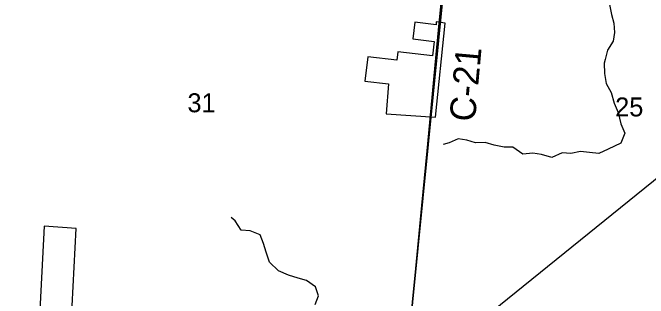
# Model space of a CAD drawing. Extents: x 0 to 1064, y 0 to 440.
# Drawn here: x 140.76 to 163.23, y 166.55 to 176.64 of the extents above; entities that cross this region are included whole.
import ezdxf

# ---------------------------------------------------------------- set-up
doc = ezdxf.new("R2010")
doc.units = 0
for name, color, linetype in [('GM_X_City_Street', 7, 'Continuous'), ('GM_X_Corporation', 7, 'Continuous'), ('GM_X_County_Road', 7, 'Continuous'), ('GM_X_County_Road_Text', 7, 'Continuous'), ('GM_X_Minor_River', 7, 'Continuous'), ('GM_X_Rail_Line', 7, 'Continuous'), ('GM_X_Section', 7, 'Continuous'), ('GM_X_Section_Text', 7, 'Continuous')]:
    doc.layers.add(name, color=color, linetype=linetype)

msp = doc.modelspace()

# ---------------------------------------------------------------- linework, layer by layer
at = {"layer": 'GM_X_City_Street'}
for points in [[(155.844, 176.276), (156.141, 179.339), (156.156, 179.5)], [(155.413, 171.762), (155.52, 172.888), (155.52, 172.89)], [(155.275, 170.311), (155.413, 171.762)], [(154.723, 164.507), (155.229, 169.825), (155.275, 170.311)]]:
    msp.add_lwpolyline(points, dxfattribs=at)
at = {"layer": 'GM_X_Corporation'}
for points in [[(155.703, 172.946), (156.052, 176.276), (155.737, 176.315), (155.731, 176.218), (154.973, 176.314), (154.911, 175.717), (155.666, 175.624), (155.604, 175.113), (154.378, 175.263), (154.346, 174.962), (153.318, 175.088), (153.207, 174.218), (154.051, 174.13), (153.967, 173.064)], [(141.687, 165.674), (142.825, 165.603), (143.005, 169.015), (141.868, 169.095)]]:
    msp.add_lwpolyline(points, close=True, dxfattribs=at)
at = {"layer": 'GM_X_County_Road'}
msp.add_lwpolyline([(155.52, 172.89), (155.736, 175.161), (155.844, 176.274), (155.844, 176.276)], dxfattribs=at)
at = {"layer": 'GM_X_Minor_River'}
for points in [[(161.859, 176.934), (161.932, 176.575), (162.017, 176.27), (162.035, 175.94), (161.992, 175.636), (161.786, 175.321), (161.707, 174.993), (161.671, 174.863)], [(161.671, 174.863), (161.687, 174.49), (161.741, 174.144), (161.918, 173.818), (162.033, 173.448), (162.173, 173.114), (162.264, 172.719), (162.404, 172.385), (162.264, 172.032), (161.814, 171.814), (161.486, 171.662), (161.157, 171.698), (160.841, 171.735), (160.495, 171.668), (160.185, 171.686), (159.826, 171.522), (159.455, 171.625), (159.145, 171.674), (158.799, 171.644), (158.446, 171.887), (158.136, 171.893), (157.789, 171.96), (157.467, 172.057), (157.127, 172.039), (156.811, 172.136), (156.507, 172.184), (156.19, 172.045), (155.984, 171.984)], [(151.454, 166.329), (151.57, 166.639), (151.46, 166.948), (151.15, 167.179), (150.846, 167.258), (150.506, 167.367), (150.153, 167.513), (149.837, 167.823), (149.715, 168.175), (149.624, 168.485), (149.509, 168.789), (149.156, 168.934), (148.84, 168.959), (148.621, 169.281), (148.488, 169.408)]]:
    msp.add_lwpolyline(points, dxfattribs=at)
at = {"layer": 'GM_X_Rail_Line'}
msp.add_lwpolyline([(143.998, 150.741), (146.05, 154.225), (147.655, 156.982), (148.104, 157.73), (148.404, 158.231), (148.584, 158.497), (148.717, 158.678), (148.859, 158.848), (149.16, 159.157), (149.342, 159.323), (150.715, 160.429), (154.566, 163.55), (165.388, 172.291), (174.19, 179.417), (176.498, 181.279), (182.472, 186.101), (183.401, 186.85), (184.135, 187.409), (184.988, 187.979), (186.081, 188.604), (187.512, 189.281), (187.809, 189.407)], dxfattribs=at)
at = {"layer": 'GM_X_Section'}
for points in [[(140.302, 182.651), (156.361, 181.129), (154.714, 164.637), (138.864, 166.277), (138.483, 166.315)], [(156.361, 181.129), (172.586, 179.44), (171.792, 174.673), (171.141, 163.094), (171.08, 163.095), (154.714, 164.637)]]:
    msp.add_lwpolyline(points, close=True, dxfattribs=at)

# ---------------------------------------------------------------- texts
at = {"layer": 'GM_X_County_Road_Text'}
msp.add_text('C-21', height=0.9091, rotation=84.8678, dxfattribs=at).set_placement((157.103, 172.768))
at = {"layer": 'GM_X_Section_Text'}
for s, p in [('31', (146.936, 173.124)), ('25', (162.063, 172.977))]:
    msp.add_text(s, height=0.6697, rotation=0, dxfattribs=at).set_placement(p)

doc.saveas('drawing.dxf')
